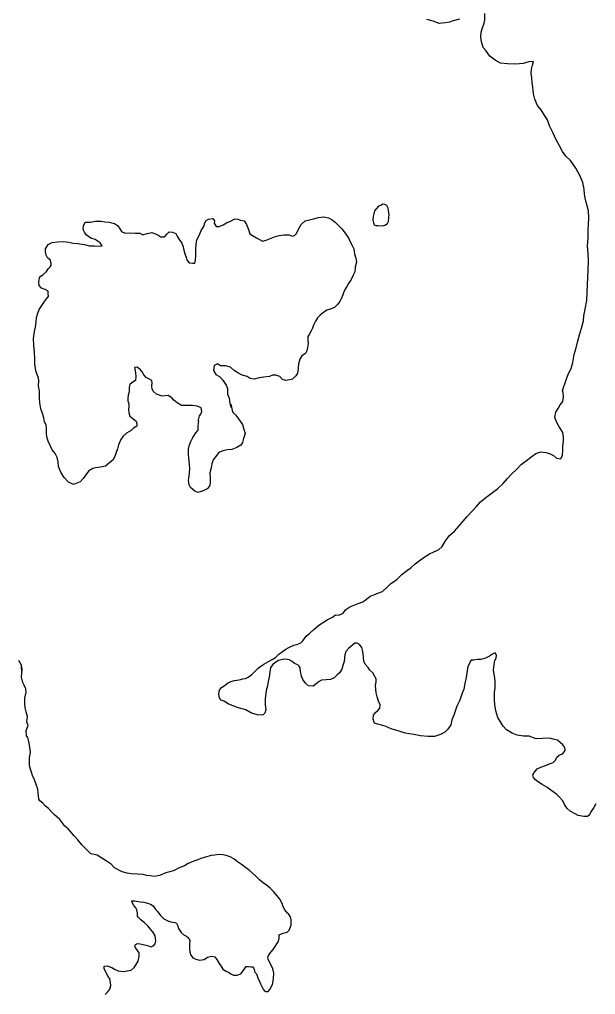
# Model space of a CAD drawing. Extents: x -939622 to -934245, y 1383184 to 1385301.
# Drawn here: x -935544.81 to -935535.32, y 1384274.77 to 1384290.84 of the extents above; entities that cross this region are included whole.
import ezdxf

# ---------------------------------------------------------------- set-up
doc = ezdxf.new("R2010")
doc.units = 0
doc.layers.add('9', color=7, linetype='Continuous')

msp = doc.modelspace()

# ---------------------------------------------------------------- linework, layer by layer
at = {"layer": '9'}
for points in [[(-935537.561, 1384290.844), (-935537.666, 1384290.819), (-935537.725, 1384290.795), (-935537.794, 1384290.785), (-935537.896, 1384290.775), (-935537.992, 1384290.814), (-935538.1, 1384290.843)], [(-935535.86, 1384284.728), (-935535.801, 1384284.9), (-935535.76, 1384285.005), (-935535.719, 1384285.09), (-935535.693, 1384285.189), (-935535.667, 1384285.321), (-935535.638, 1384285.43), (-935535.612, 1384285.523), (-935535.58, 1384285.643), (-935535.548, 1384285.754), (-935535.516, 1384285.875), (-935535.508, 1384285.956), (-935535.487, 1384286.064), (-935535.462, 1384286.208), (-935535.457, 1384286.334), (-935535.452, 1384286.473), (-935535.444, 1384286.59), (-935535.436, 1384286.713), (-935535.431, 1384286.857), (-935535.441, 1384286.986), (-935535.448, 1384287.109), (-935535.44, 1384287.235), (-935535.441, 1384287.37), (-935535.433, 1384287.466), (-935535.428, 1384287.574), (-935535.432, 1384287.685), (-935535.456, 1384287.772), (-935535.484, 1384287.871), (-935535.497, 1384287.964), (-935535.503, 1384288.042), (-935535.528, 1384288.156), (-935535.574, 1384288.267), (-935535.644, 1384288.392), (-935535.732, 1384288.517), (-935535.804, 1384288.589), (-935535.862, 1384288.666), (-935535.91, 1384288.756), (-935535.974, 1384288.87), (-935536.014, 1384288.968), (-935536.077, 1384289.091), (-935536.111, 1384289.187), (-935536.154, 1384289.255), (-935536.211, 1384289.351), (-935536.275, 1384289.426), (-935536.317, 1384289.527), (-935536.339, 1384289.614), (-935536.352, 1384289.725), (-935536.359, 1384289.803), (-935536.368, 1384289.878), (-935536.378, 1384289.953), (-935536.375, 1384290.025), (-935536.358, 1384290.091), (-935536.337, 1384290.151), (-935536.415, 1384290.145), (-935536.508, 1384290.117), (-935536.63, 1384290.107), (-935536.768, 1384290.112), (-935536.882, 1384290.123), (-935536.969, 1384290.173), (-935537.059, 1384290.236), (-935537.126, 1384290.328), (-935537.168, 1384290.382), (-935537.196, 1384290.472), (-935537.206, 1384290.55), (-935537.203, 1384290.634), (-935537.18, 1384290.706), (-935537.154, 1384290.778), (-935537.139, 1384290.835), (-935537.14, 1384290.938)], [(-935538.824, 1384287.442), (-935538.788, 1384287.452), (-935538.746, 1384287.479), (-935538.729, 1384287.512), (-935538.723, 1384287.575), (-935538.721, 1384287.626), (-935538.727, 1384287.689), (-935538.736, 1384287.731), (-935538.755, 1384287.776), (-935538.788, 1384287.791), (-935538.821, 1384287.797), (-935538.856, 1384287.775), (-935538.892, 1384287.763), (-935538.925, 1384287.727), (-935538.961, 1384287.687), (-935538.972, 1384287.642), (-935538.981, 1384287.594), (-935538.986, 1384287.534), (-935538.977, 1384287.489), (-935538.965, 1384287.456), (-935538.938, 1384287.447), (-935538.902, 1384287.445)], [(-935544.337, 1384286.327), (-935544.34, 1384286.363), (-935544.389, 1384286.393), (-935544.446, 1384286.413), (-935544.485, 1384286.455), (-935544.491, 1384286.524), (-935544.474, 1384286.599), (-935544.42, 1384286.635), (-935544.367, 1384286.687), (-935544.331, 1384286.738), (-935544.308, 1384286.765), (-935544.29, 1384286.79), (-935544.29, 1384286.817), (-935544.3, 1384286.874), (-935544.348, 1384286.915), (-935544.372, 1384286.957), (-935544.385, 1384287.014), (-935544.382, 1384287.062), (-935544.341, 1384287.131), (-935544.275, 1384287.165), (-935544.179, 1384287.178), (-935544.087, 1384287.184), (-935543.997, 1384287.173), (-935543.928, 1384287.153), (-935543.856, 1384287.147), (-935543.739, 1384287.13), (-935543.655, 1384287.11), (-935543.574, 1384287.11), (-935543.499, 1384287.102), (-935543.449, 1384287.108), (-935543.482, 1384287.162), (-935543.566, 1384287.213), (-935543.635, 1384287.239), (-935543.71, 1384287.292), (-935543.741, 1384287.337), (-935543.762, 1384287.382), (-935543.756, 1384287.439), (-935543.727, 1384287.499), (-935543.64, 1384287.5), (-935543.557, 1384287.516), (-935543.467, 1384287.517), (-935543.404, 1384287.508), (-935543.332, 1384287.503), (-935543.248, 1384287.476), (-935543.197, 1384287.447), (-935543.161, 1384287.402), (-935543.13, 1384287.345), (-935543.067, 1384287.319), (-935542.995, 1384287.322), (-935542.902, 1384287.317), (-935542.828, 1384287.317), (-935542.777, 1384287.294), (-935542.705, 1384287.315), (-935542.63, 1384287.331), (-935542.567, 1384287.308), (-935542.516, 1384287.278), (-935542.48, 1384287.257), (-935542.42, 1384287.261), (-935542.385, 1384287.303), (-935542.346, 1384287.339), (-935542.289, 1384287.337), (-935542.232, 1384287.316), (-935542.211, 1384287.268), (-935542.177, 1384287.215), (-935542.138, 1384287.155), (-935542.116, 1384287.095), (-935542.101, 1384287.038), (-935542.086, 1384286.981), (-935542.064, 1384286.924), (-935542.049, 1384286.87), (-935542.016, 1384286.832), (-935541.962, 1384286.823), (-935541.923, 1384286.823), (-935541.908, 1384286.875), (-935541.906, 1384286.95), (-935541.907, 1384287.049), (-935541.901, 1384287.13), (-935541.89, 1384287.208), (-935541.849, 1384287.283), (-935541.819, 1384287.361), (-935541.775, 1384287.428), (-935541.755, 1384287.491), (-935541.737, 1384287.53), (-935541.695, 1384287.549), (-935541.623, 1384287.561), (-935541.596, 1384287.525), (-935541.605, 1384287.486), (-935541.568, 1384287.43), (-935541.518, 1384287.427), (-935541.452, 1384287.454), (-935541.398, 1384287.491), (-935541.333, 1384287.518), (-935541.261, 1384287.558), (-935541.213, 1384287.552), (-935541.168, 1384287.532), (-935541.108, 1384287.523), (-935541.069, 1384287.464), (-935541.035, 1384287.38), (-935541.017, 1384287.308), (-935540.969, 1384287.278), (-935540.905, 1384287.243)], [(-935540.905, 1384287.243), (-935540.857, 1384287.216), (-935540.806, 1384287.189), (-935540.747, 1384287.202), (-935540.663, 1384287.239), (-935540.606, 1384287.26), (-935540.529, 1384287.282), (-935540.454, 1384287.291), (-935540.367, 1384287.292), (-935540.31, 1384287.268), (-935540.277, 1384287.278), (-935540.245, 1384287.311), (-935540.212, 1384287.386), (-935540.171, 1384287.462), (-935540.103, 1384287.525), (-935540.031, 1384287.538), (-935539.965, 1384287.556), (-935539.882, 1384287.575), (-935539.795, 1384287.588), (-935539.72, 1384287.573), (-935539.66, 1384287.538), (-935539.609, 1384287.499), (-935539.554, 1384287.446), (-935539.497, 1384287.389), (-935539.445, 1384287.317), (-935539.385, 1384287.231), (-935539.36, 1384287.174), (-935539.327, 1384287.114), (-935539.3, 1384287.063), (-935539.287, 1384286.979), (-935539.266, 1384286.905), (-935539.256, 1384286.839), (-935539.279, 1384286.757), (-935539.285, 1384286.682), (-935539.314, 1384286.625), (-935539.347, 1384286.556), (-935539.388, 1384286.489), (-935539.417, 1384286.441), (-935539.453, 1384286.378), (-935539.482, 1384286.305), (-935539.509, 1384286.239), (-935539.532, 1384286.191), (-935539.574, 1384286.14), (-935539.621, 1384286.094), (-935539.69, 1384286.067), (-935539.747, 1384286.051), (-935539.821, 1384285.997), (-935539.857, 1384285.969), (-935539.901, 1384285.921), (-935539.931, 1384285.87), (-935539.963, 1384285.8), (-935539.984, 1384285.752), (-935540.004, 1384285.71), (-935540.037, 1384285.647), (-935540.06, 1384285.614), (-935540.06, 1384285.55), (-935540.053, 1384285.5), (-935540.062, 1384285.433), (-935540.073, 1384285.379), (-935540.097, 1384285.334), (-935540.16, 1384285.298), (-935540.192, 1384285.24), (-935540.215, 1384285.165), (-935540.218, 1384285.102), (-935540.226, 1384285.036), (-935540.232, 1384285.003), (-935540.259, 1384284.967), (-935540.312, 1384284.915), (-935540.36, 1384284.903), (-935540.426, 1384284.893), (-935540.477, 1384284.908), (-935540.522, 1384284.956), (-935540.585, 1384284.976), (-935540.639, 1384284.979), (-935540.693, 1384284.957), (-935540.782, 1384284.947), (-935540.86, 1384284.932), (-935540.941, 1384284.913), (-935541.01, 1384284.925), (-935541.061, 1384284.954), (-935541.142, 1384284.981), (-935541.211, 1384285.016), (-935541.274, 1384285.055), (-935541.331, 1384285.111), (-935541.418, 1384285.131), (-935541.496, 1384285.131), (-935541.547, 1384285.163), (-935541.604, 1384285.136), (-935541.612, 1384285.055), (-935541.573, 1384284.989), (-935541.516, 1384284.957), (-935541.458, 1384284.897), (-935541.404, 1384284.816), (-935541.385, 1384284.757), (-935541.382, 1384284.664), (-935541.357, 1384284.598), (-935541.342, 1384284.517), (-935541.326, 1384284.445)], [(-935538.902, 1384287.445), (-935538.824, 1384287.442)], [(-935543.238, 1384283.637), (-935543.274, 1384283.577), (-935543.321, 1384283.541), (-935543.392, 1384283.48), (-935543.476, 1384283.464), (-935543.557, 1384283.449), (-935543.605, 1384283.439), (-935543.67, 1384283.4), (-935543.709, 1384283.351), (-935543.762, 1384283.273), (-935543.812, 1384283.221), (-935543.923, 1384283.176), (-935544.004, 1384283.217), (-935544.073, 1384283.291), (-935544.122, 1384283.366), (-935544.149, 1384283.417), (-935544.171, 1384283.474), (-935544.174, 1384283.549), (-935544.193, 1384283.621), (-935544.223, 1384283.686), (-935544.272, 1384283.746), (-935544.308, 1384283.818), (-935544.339, 1384283.89), (-935544.357, 1384283.941), (-935544.364, 1384284.013), (-935544.367, 1384284.049), (-935544.364, 1384284.103), (-935544.371, 1384284.16), (-935544.398, 1384284.21), (-935544.411, 1384284.276), (-935544.432, 1384284.348), (-935544.46, 1384284.426), (-935544.475, 1384284.522), (-935544.479, 1384284.597), (-935544.479, 1384284.648), (-935544.483, 1384284.72), (-935544.496, 1384284.798), (-935544.493, 1384284.888), (-935544.5, 1384284.93), (-935544.542, 1384285.05), (-935544.558, 1384285.167), (-935544.559, 1384285.254), (-935544.563, 1384285.353), (-935544.576, 1384285.473), (-935544.58, 1384285.581), (-935544.563, 1384285.698), (-935544.545, 1384285.77), (-935544.537, 1384285.854), (-935544.529, 1384285.929), (-935544.511, 1384286.001), (-935544.485, 1384286.062), (-935544.443, 1384286.125), (-935544.411, 1384286.176), (-935544.369, 1384286.231), (-935544.331, 1384286.276), (-935544.337, 1384286.327)], [(-935541.329, 1384284.502), (-935541.299, 1384284.376), (-935541.25, 1384284.322), (-935541.202, 1384284.257), (-935541.138, 1384284.164), (-935541.117, 1384284.107), (-935541.092, 1384284.017), (-935541.118, 1384283.936), (-935541.133, 1384283.867), (-935541.165, 1384283.825), (-935541.231, 1384283.785), (-935541.314, 1384283.755), (-935541.386, 1384283.748), (-935541.458, 1384283.729), (-935541.527, 1384283.702), (-935541.583, 1384283.632), (-935541.618, 1384283.581), (-935541.639, 1384283.518), (-935541.65, 1384283.452), (-935541.674, 1384283.368), (-935541.667, 1384283.284), (-935541.666, 1384283.199), (-935541.681, 1384283.151), (-935541.719, 1384283.103), (-935541.782, 1384283.072), (-935541.865, 1384283.045), (-935541.92, 1384283.068), (-935541.992, 1384283.125), (-935542.016, 1384283.173), (-935542.026, 1384283.245), (-935542.014, 1384283.314), (-935542.003, 1384283.434), (-935542.01, 1384283.512), (-935542.02, 1384283.608), (-935542.026, 1384283.677), (-935542.027, 1384283.758), (-935542.015, 1384283.815), (-935541.986, 1384283.887), (-935541.954, 1384283.951), (-935541.903, 1384284.026), (-935541.868, 1384284.074), (-935541.865, 1384284.137), (-935541.854, 1384284.228), (-935541.869, 1384284.221), (-935541.843, 1384284.306), (-935541.822, 1384284.333), (-935541.804, 1384284.381), (-935541.817, 1384284.438), (-935541.883, 1384284.467), (-935541.961, 1384284.479), (-935542.054, 1384284.481), (-935542.143, 1384284.48), (-935542.21, 1384284.522), (-935542.267, 1384284.566), (-935542.303, 1384284.605), (-935542.36, 1384284.641), (-935542.462, 1384284.631), (-935542.555, 1384284.663), (-935542.603, 1384284.708), (-935542.627, 1384284.75), (-935542.631, 1384284.801), (-935542.625, 1384284.852), (-935542.632, 1384284.888), (-935542.677, 1384284.92), (-935542.722, 1384284.941), (-935542.761, 1384284.986), (-935542.791, 1384285.034), (-935542.819, 1384285.066), (-935542.849, 1384285.096), (-935542.876, 1384285.108), (-935542.915, 1384285.105), (-935542.911, 1384285.078), (-935542.899, 1384285.018), (-935542.892, 1384284.955), (-935542.898, 1384284.892), (-935542.958, 1384284.852), (-935542.99, 1384284.822), (-935543.002, 1384284.774), (-935543.005, 1384284.741), (-935543.001, 1384284.702), (-935543.022, 1384284.648), (-935543.024, 1384284.599), (-935543.024, 1384284.557), (-935543.009, 1384284.507), (-935543.011, 1384284.461), (-935543.017, 1384284.413), (-935543.01, 1384284.359), (-935542.992, 1384284.303), (-935542.938, 1384284.261), (-935542.89, 1384284.219), (-935542.877, 1384284.18), (-935542.88, 1384284.135), (-935542.931, 1384284.102), (-935542.972, 1384284.066), (-935543.05, 1384284.02), (-935543.1, 1384283.975), (-935543.139, 1384283.92), (-935543.18, 1384283.83), (-935543.197, 1384283.764), (-935543.218, 1384283.703), (-935543.238, 1384283.637)], [(-935537.501, 1384282.569), (-935537.433, 1384282.651), (-935537.355, 1384282.732), (-935537.278, 1384282.814), (-935537.213, 1384282.89), (-935537.124, 1384282.962), (-935537.035, 1384283.029), (-935536.927, 1384283.108), (-935536.841, 1384283.193), (-935536.77, 1384283.274), (-935536.702, 1384283.347), (-935536.616, 1384283.429), (-935536.541, 1384283.504), (-935536.452, 1384283.571), (-935536.36, 1384283.644), (-935536.301, 1384283.686), (-935536.22, 1384283.714), (-935536.136, 1384283.706), (-935536.076, 1384283.688), (-935536.01, 1384283.653), (-935535.962, 1384283.611), (-935535.89, 1384283.597), (-935535.86, 1384283.66), (-935535.855, 1384283.738), (-935535.856, 1384283.81), (-935535.847, 1384283.891), (-935535.845, 1384283.954), (-935535.854, 1384284.032), (-935535.882, 1384284.077), (-935535.924, 1384284.137), (-935535.963, 1384284.208), (-935535.985, 1384284.28), (-935535.974, 1384284.37), (-935535.935, 1384284.431), (-935535.9, 1384284.488), (-935535.855, 1384284.542), (-935535.844, 1384284.614), (-935535.851, 1384284.692), (-935535.86, 1384284.728)], [(-935539.972, 1384279.854), (-935540.047, 1384279.857), (-935540.098, 1384279.901), (-935540.144, 1384279.964), (-935540.162, 1384280.015), (-935540.178, 1384280.093), (-935540.184, 1384280.153), (-935540.199, 1384280.183), (-935540.223, 1384280.203), (-935540.278, 1384280.227), (-935540.317, 1384280.257), (-935540.365, 1384280.286), (-935540.422, 1384280.295), (-935540.479, 1384280.291), (-935540.541, 1384280.273), (-935540.601, 1384280.239), (-935540.634, 1384280.209), (-935540.672, 1384280.161), (-935540.683, 1384280.08), (-935540.695, 1384280.001), (-935540.715, 1384279.929), (-935540.724, 1384279.857), (-935540.744, 1384279.779), (-935540.764, 1384279.641), (-935540.76, 1384279.542), (-935540.753, 1384279.464), (-935540.768, 1384279.407), (-935540.795, 1384279.382), (-935540.827, 1384279.376), (-935540.887, 1384279.379), (-935540.986, 1384279.405), (-935541.083, 1384279.464), (-935541.199, 1384279.493), (-935541.281, 1384279.523), (-935541.371, 1384279.561), (-935541.431, 1384279.599), (-935541.497, 1384279.626), (-935541.521, 1384279.677), (-935541.528, 1384279.728), (-935541.513, 1384279.788), (-935541.484, 1384279.83), (-935541.439, 1384279.858), (-935541.385, 1384279.9), (-935541.329, 1384279.93), (-935541.269, 1384279.943), (-935541.191, 1384279.956), (-935541.131, 1384279.971), (-935541.087, 1384279.977), (-935541.042, 1384280.002), (-935540.985, 1384280.041), (-935540.92, 1384280.105), (-935540.878, 1384280.15), (-935540.831, 1384280.184), (-935540.783, 1384280.214), (-935540.706, 1384280.257), (-935540.649, 1384280.293), (-935540.593, 1384280.326), (-935540.539, 1384280.381), (-935540.477, 1384280.423), (-935540.423, 1384280.46), (-935540.372, 1384280.49), (-935540.289, 1384280.527), (-935540.226, 1384280.545), (-935540.175, 1384280.564), (-935540.14, 1384280.6), (-935540.084, 1384280.676), (-935540.027, 1384280.724), (-935539.962, 1384280.788), (-935539.876, 1384280.857), (-935539.741, 1384280.943), (-935539.655, 1384280.988), (-935539.602, 1384281.028), (-935539.548, 1384281.022), (-935539.479, 1384281.056), (-935539.435, 1384281.113), (-935539.369, 1384281.162), (-935539.232, 1384281.214), (-935539.151, 1384281.244), (-935539.092, 1384281.287), (-935539.029, 1384281.338), (-935538.973, 1384281.36), (-935538.904, 1384281.384), (-935538.826, 1384281.412), (-935538.749, 1384281.485), (-935538.699, 1384281.536), (-935538.592, 1384281.612), (-935538.511, 1384281.694), (-935538.437, 1384281.745), (-935538.357, 1384281.806), (-935538.291, 1384281.87), (-935538.226, 1384281.918), (-935538.14, 1384281.979), (-935538.056, 1384282.031), (-935537.982, 1384282.067), (-935537.904, 1384282.098), (-935537.842, 1384282.152), (-935537.792, 1384282.249), (-935537.723, 1384282.333), (-935537.643, 1384282.409), (-935537.566, 1384282.494), (-935537.501, 1384282.569)], [(-935536.089, 1384278.993), (-935536.296, 1384278.983), (-935536.41, 1384279.03), (-935536.503, 1384279.029), (-935536.61, 1384279.046), (-935536.689, 1384279.079), (-935536.785, 1384279.132), (-935536.839, 1384279.195), (-935536.885, 1384279.263), (-935536.927, 1384279.335), (-935536.961, 1384279.443), (-935536.977, 1384279.548), (-935536.983, 1384279.629), (-935536.984, 1384279.746), (-935536.973, 1384279.827), (-935536.971, 1384279.941), (-935536.98, 1384280.022), (-935536.999, 1384280.115), (-935536.988, 1384280.208), (-935536.977, 1384280.277), (-935536.956, 1384280.316), (-935536.947, 1384280.364), (-935536.969, 1384280.4), (-935537.016, 1384280.382), (-935537.064, 1384280.348), (-935537.132, 1384280.315), (-935537.207, 1384280.29), (-935537.264, 1384280.293), (-935537.324, 1384280.283), (-935537.369, 1384280.283), (-935537.392, 1384280.232), (-935537.419, 1384280.172), (-935537.433, 1384280.108), (-935537.45, 1384279.994), (-935537.47, 1384279.895), (-935537.488, 1384279.805), (-935537.514, 1384279.739), (-935537.555, 1384279.621), (-935537.602, 1384279.522), (-935537.631, 1384279.44), (-935537.652, 1384279.374), (-935537.687, 1384279.299), (-935537.701, 1384279.215), (-935537.749, 1384279.145), (-935537.802, 1384279.094), (-935537.874, 1384279.054), (-935537.969, 1384279.024), (-935538.077, 1384279.023), (-935538.2, 1384279.034), (-935538.314, 1384279.054), (-935538.457, 1384279.077), (-935538.554, 1384279.112), (-935538.683, 1384279.147), (-935538.782, 1384279.194), (-935538.842, 1384279.209), (-935538.908, 1384279.223), (-935538.959, 1384279.241), (-935538.98, 1384279.31), (-935538.978, 1384279.376), (-935538.945, 1384279.418), (-935538.9, 1384279.454), (-935538.874, 1384279.488), (-935538.865, 1384279.542), (-935538.896, 1384279.605), (-935538.914, 1384279.676), (-935538.93, 1384279.742), (-935538.939, 1384279.805), (-935538.943, 1384279.865), (-935538.934, 1384279.922), (-935538.932, 1384279.97), (-935538.956, 1384280.009), (-935538.989, 1384280.069), (-935539.037, 1384280.117), (-935539.065, 1384280.159), (-935539.113, 1384280.215), (-935539.137, 1384280.266), (-935539.144, 1384280.326), (-935539.147, 1384280.386), (-935539.157, 1384280.443), (-935539.169, 1384280.488), (-935539.205, 1384280.539), (-935539.245, 1384280.562), (-935539.283, 1384280.562), (-935539.319, 1384280.535), (-935539.358, 1384280.501), (-935539.388, 1384280.474), (-935539.432, 1384280.426), (-935539.45, 1384280.369), (-935539.455, 1384280.317), (-935539.461, 1384280.257), (-935539.481, 1384280.194), (-935539.499, 1384280.131), (-935539.537, 1384280.074), (-935539.573, 1384280.037), (-935539.626, 1384279.989), (-935539.683, 1384279.964), (-935539.758, 1384279.958), (-935539.832, 1384279.951), (-935539.874, 1384279.93), (-935539.919, 1384279.891), (-935539.972, 1384279.854)], [(-935544.773, 1384280.07), (-935544.779, 1384280.196), (-935544.824, 1384280.274)], [(-935541.731, 1384277.041), (-935541.82, 1384277.011), (-935541.874, 1384276.99), (-935541.952, 1384276.963), (-935542.03, 1384276.93), (-935542.093, 1384276.891), (-935542.18, 1384276.858), (-935542.261, 1384276.814), (-935542.333, 1384276.793), (-935542.401, 1384276.775), (-935542.503, 1384276.73), (-935542.584, 1384276.712), (-935542.656, 1384276.724), (-935542.716, 1384276.733), (-935542.773, 1384276.748), (-935542.868, 1384276.755), (-935542.967, 1384276.761), (-935543.036, 1384276.767), (-935543.12, 1384276.794), (-935543.245, 1384276.857), (-935543.302, 1384276.917), (-935543.368, 1384276.959), (-935543.455, 1384277.017), (-935543.532, 1384277.065), (-935543.634, 1384277.089), (-935543.703, 1384277.155), (-935543.778, 1384277.233), (-935543.849, 1384277.317), (-935543.909, 1384277.386), (-935543.942, 1384277.425), (-935544.008, 1384277.498), (-935544.062, 1384277.546), (-935544.148, 1384277.654), (-935544.235, 1384277.729), (-935544.289, 1384277.786), (-935544.336, 1384277.834), (-935544.384, 1384277.876), (-935544.429, 1384277.924), (-935544.474, 1384277.96), (-935544.495, 1384277.99), (-935544.498, 1384278.047), (-935544.501, 1384278.089), (-935544.51, 1384278.152), (-935544.539, 1384278.23), (-935544.566, 1384278.306), (-935544.599, 1384278.378), (-935544.614, 1384278.435), (-935544.644, 1384278.54), (-935544.644, 1384278.6), (-935544.644, 1384278.675), (-935544.631, 1384278.756), (-935544.637, 1384278.81), (-935544.646, 1384278.882), (-935544.664, 1384278.96), (-935544.676, 1384279.005), (-935544.694, 1384279.035), (-935544.703, 1384279.119), (-935544.67, 1384279.203), (-935544.688, 1384279.263), (-935544.678, 1384279.35), (-935544.702, 1384279.431), (-935544.717, 1384279.497), (-935544.723, 1384279.563), (-935544.723, 1384279.608), (-935544.723, 1384279.656), (-935544.714, 1384279.701), (-935544.702, 1384279.752), (-935544.708, 1384279.806), (-935544.735, 1384279.869), (-935544.755, 1384279.911), (-935544.779, 1384279.998), (-935544.773, 1384280.07), (-935544.767, 1384280.121), (-935544.773, 1384280.175)], [(-935535.314, 1384277.913), (-935535.347, 1384277.85), (-935535.397, 1384277.783), (-935535.418, 1384277.729), (-935535.45, 1384277.705), (-935535.51, 1384277.704), (-935535.603, 1384277.719), (-935535.651, 1384277.748), (-935535.735, 1384277.793), (-935535.784, 1384277.837), (-935535.826, 1384277.9), (-935535.857, 1384277.963), (-935535.914, 1384278.028), (-935535.953, 1384278.064), (-935536.013, 1384278.109), (-935536.074, 1384278.153), (-935536.119, 1384278.189), (-935536.197, 1384278.23), (-935536.257, 1384278.272), (-935536.305, 1384278.31), (-935536.341, 1384278.349), (-935536.348, 1384278.388), (-935536.324, 1384278.433), (-935536.28, 1384278.491), (-935536.217, 1384278.515), (-935536.143, 1384278.546), (-935536.074, 1384278.57), (-935536.017, 1384278.592), (-935535.976, 1384278.631), (-935535.955, 1384278.679), (-935535.916, 1384278.713), (-935535.878, 1384278.731), (-935535.848, 1384278.749), (-935535.818, 1384278.789), (-935535.825, 1384278.843), (-935535.858, 1384278.884), (-935535.9, 1384278.923), (-935535.945, 1384278.959), (-935535.993, 1384278.97), (-935536.056, 1384278.988), (-935536.089, 1384278.993)], [(-935542.486, 1384276.07), (-935542.43, 1384276.016), (-935542.367, 1384275.986), (-935542.316, 1384275.965), (-935542.253, 1384275.958), (-935542.226, 1384275.943), (-935542.208, 1384275.91), (-935542.193, 1384275.856), (-935542.148, 1384275.793), (-935542.095, 1384275.748), (-935542.056, 1384275.73), (-935542.02, 1384275.7), (-935542.005, 1384275.661), (-935542.008, 1384275.601), (-935542.011, 1384275.535), (-935542.005, 1384275.475), (-935541.987, 1384275.415), (-935541.955, 1384275.373), (-935541.904, 1384275.349), (-935541.847, 1384275.334), (-935541.769, 1384275.346), (-935541.712, 1384275.384), (-935541.649, 1384275.402), (-935541.592, 1384275.39), (-935541.559, 1384275.348), (-935541.521, 1384275.282), (-935541.494, 1384275.24), (-935541.458, 1384275.186), (-935541.407, 1384275.153), (-935541.365, 1384275.135), (-935541.326, 1384275.108), (-935541.284, 1384275.087), (-935541.222, 1384275.09), (-935541.165, 1384275.111), (-935541.108, 1384275.182), (-935541.093, 1384275.209), (-935541.075, 1384275.233), (-935541.036, 1384275.233), (-935541, 1384275.227), (-935540.958, 1384275.224), (-935540.943, 1384275.182), (-935540.934, 1384275.14), (-935540.904, 1384275.11), (-935540.895, 1384275.077), (-935540.878, 1384275.026), (-935540.857, 1384274.99), (-935540.839, 1384274.945), (-935540.815, 1384274.903), (-935540.794, 1384274.858), (-935540.776, 1384274.837), (-935540.749, 1384274.819), (-935540.71, 1384274.816), (-935540.686, 1384274.852), (-935540.641, 1384274.936), (-935540.626, 1384275.026), (-935540.617, 1384275.119), (-935540.638, 1384275.191), (-935540.656, 1384275.242), (-935540.689, 1384275.302), (-935540.715, 1384275.35), (-935540.718, 1384275.383), (-935540.703, 1384275.425), (-935540.664, 1384275.47), (-935540.631, 1384275.512), (-935540.595, 1384275.563), (-935540.568, 1384275.602), (-935540.55, 1384275.635), (-935540.532, 1384275.695), (-935540.529, 1384275.752), (-935540.463, 1384275.782), (-935540.398, 1384275.796), (-935540.365, 1384275.829), (-935540.334, 1384275.91), (-935540.331, 1384276), (-935540.346, 1384276.048), (-935540.379, 1384276.099), (-935540.394, 1384276.108), (-935540.436, 1384276.163), (-935540.463, 1384276.217), (-935540.484, 1384276.268), (-935540.519, 1384276.34), (-935540.564, 1384276.394), (-935540.624, 1384276.469), (-935540.678, 1384276.523), (-935540.747, 1384276.577), (-935540.791, 1384276.607), (-935540.857, 1384276.658), (-935540.914, 1384276.718), (-935540.971, 1384276.77), (-935541.028, 1384276.821), (-935541.087, 1384276.863), (-935541.153, 1384276.914), (-935541.216, 1384276.956), (-935541.279, 1384277.004), (-935541.339, 1384277.04), (-935541.407, 1384277.061), (-935541.461, 1384277.07), (-935541.533, 1384277.076), (-935541.593, 1384277.068), (-935541.65, 1384277.062), (-935541.731, 1384277.041)], [(-935543.398, 1384274.769), (-935543.353, 1384274.814), (-935543.32, 1384274.856), (-935543.305, 1384274.916), (-935543.311, 1384274.967), (-935543.323, 1384275.03), (-935543.353, 1384275.072), (-935543.38, 1384275.123), (-935543.401, 1384275.162), (-935543.415, 1384275.198), (-935543.418, 1384275.237), (-935543.364, 1384275.24), (-935543.29, 1384275.213), (-935543.248, 1384275.189), (-935543.185, 1384275.162), (-935543.092, 1384275.147), (-935543.038, 1384275.162), (-935542.969, 1384275.17), (-935542.919, 1384275.212), (-935542.889, 1384275.266), (-935542.856, 1384275.32), (-935542.84, 1384275.398), (-935542.84, 1384275.458), (-935542.879, 1384275.509), (-935542.897, 1384275.536), (-935542.909, 1384275.569), (-935542.897, 1384275.593), (-935542.867, 1384275.608), (-935542.822, 1384275.602), (-935542.774, 1384275.593), (-935542.703, 1384275.575), (-935542.649, 1384275.557), (-935542.604, 1384275.572), (-935542.574, 1384275.605), (-935542.562, 1384275.653), (-935542.577, 1384275.737), (-935542.612, 1384275.8), (-935542.654, 1384275.848), (-935542.696, 1384275.899), (-935542.75, 1384275.95), (-935542.81, 1384276.001), (-935542.849, 1384276.037), (-935542.869, 1384276.061), (-935542.869, 1384276.118), (-935542.875, 1384276.166), (-935542.893, 1384276.196), (-935542.926, 1384276.239), (-935542.956, 1384276.284), (-935542.959, 1384276.311), (-935542.908, 1384276.311), (-935542.821, 1384276.295), (-935542.764, 1384276.289), (-935542.687, 1384276.268), (-935542.654, 1384276.256), (-935542.606, 1384276.229), (-935542.573, 1384276.181), (-935542.531, 1384276.133), (-935542.486, 1384276.07)]]:
    msp.add_lwpolyline(points, dxfattribs=at)

doc.saveas('drawing.dxf')
